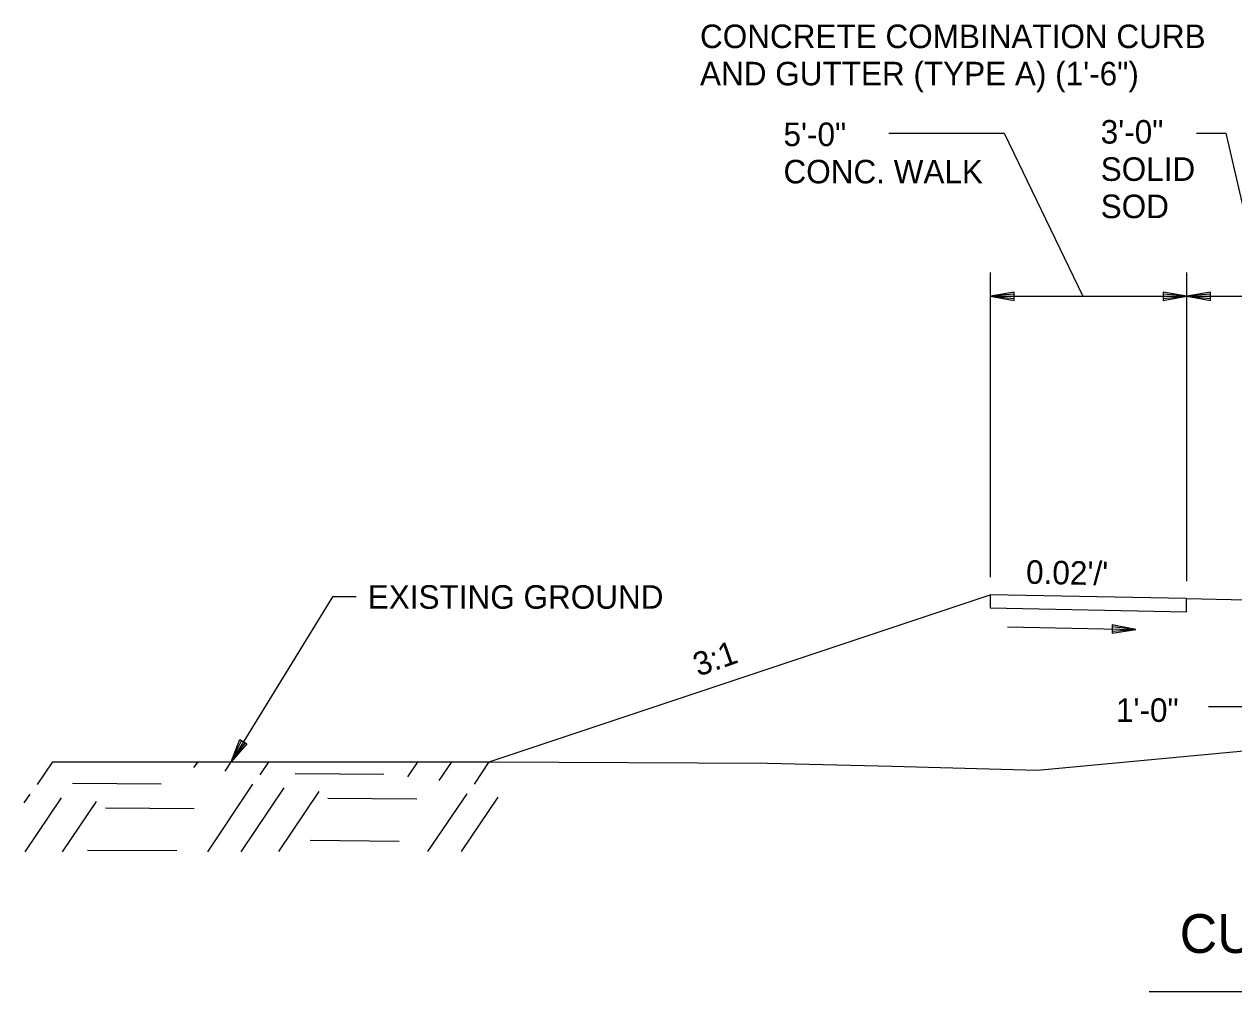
# Model space of a CAD drawing. Extents: x 1001270 to 1003428, y 1840152 to 1842912.
# Drawn here: x 1001296.2 to 1001327.02, y 1841742.82 to 1841767.48 of the extents above; entities that cross this region are included whole.
import ezdxf

# ---------------------------------------------------------------- set-up
doc = ezdxf.new("R2010")
doc.units = 0
for name, color, linetype in [('19', 7, 'Continuous'), ('20', 7, 'Continuous'), ('8', 7, 'Continuous')]:
    doc.layers.add(name, color=color, linetype=linetype)

# ---------------------------------------------------------------- blocks, each defined once
blk = doc.blocks.new('TM')
at = {"layer": '8'}
for p, q in [((-120.309, 21.181), (-119.787, -20.829)), ((0, 0), (-120.309, 21.181)), ((-31.382, 2.945), (-120.176, 10.512)), ((-119.787, -20.829), (0, 0)), ((-119.911, -10.826), (-31.307, -3.057))]:
    blk.add_line(p, q, dxfattribs=at)

msp = doc.modelspace()

# ---------------------------------------------------------------- linework, layer by layer
at = {"layer": '19'}
for p, q in [((1001318.231, 1841764.705), (1001321.173, 1841764.705)), ((1001321.173, 1841764.705), (1001323.18, 1841760.548)), ((1001326.078, 1841764.705), (1001326.822, 1841764.705)), ((1001326.822, 1841764.705), (1001327.779, 1841760.548)), ((1001320.827, 1841753.386), (1001320.827, 1841761.156)), ((1001325.827, 1841753.286), (1001325.827, 1841761.156)), ((1001321.427, 1841760.653), (1001320.827, 1841760.548)), ((1001320.827, 1841760.548), (1001330.327, 1841760.548)), ((1001320.827, 1841760.548), (1001321.427, 1841760.443)), ((1001321.427, 1841760.598), (1001320.987, 1841760.563)), ((1001320.987, 1841760.533), (1001321.427, 1841760.493)), ((1001321.427, 1841760.443), (1001321.427, 1841760.653)), ((1001325.227, 1841760.653), (1001325.227, 1841760.443)), ((1001325.827, 1841760.548), (1001325.227, 1841760.653)), ((1001325.667, 1841760.563), (1001325.227, 1841760.598)), ((1001325.227, 1841760.443), (1001325.827, 1841760.548)), ((1001325.227, 1841760.493), (1001325.667, 1841760.533)), ((1001326.427, 1841760.653), (1001325.827, 1841760.548)), ((1001325.827, 1841760.548), (1001326.427, 1841760.443)), ((1001326.427, 1841760.598), (1001325.987, 1841760.563)), ((1001325.987, 1841760.533), (1001326.427, 1841760.493)), ((1001326.427, 1841760.443), (1001326.427, 1841760.653)), ((1001308.054, 1841748.685), (1001320.82, 1841752.94)), ((1001325.819, 1841752.841), (1001320.82, 1841752.94)), ((1001320.82, 1841752.94), (1001320.82, 1841752.607)), ((1001325.819, 1841752.508), (1001325.819, 1841752.841)), ((1001325.819, 1841752.841), (1001325.819, 1841752.841)), ((1001325.819, 1841752.841), (1001328.818, 1841752.78)), ((1001320.82, 1841752.607), (1001325.819, 1841752.508)), ((1001326.378, 1841750.092), (1001327.827, 1841750.092)), ((1001326.378, 1841750.092), (1001327.827, 1841750.092)), ((1001301.477, 1841748.684), (1001301.7, 1841749.251)), ((1001301.878, 1841749.141), (1001301.477, 1841748.684)), ((1001301.55, 1841748.825), (1001301.743, 1841749.218)), ((1001301.837, 1841749.162), (1001301.573, 1841748.814)), ((1001301.7, 1841749.251), (1001301.878, 1841749.141)), ((1001296.544, 1841748.1), (1001296.936, 1841748.683)), ((1001300.529, 1841748.535), (1001300.635, 1841748.685)), ((1001301.324, 1841748.443), (1001301.49, 1841748.687)), ((1001302.219, 1841748.351), (1001302.445, 1841748.689)), ((1001305.983, 1841748.295), (1001306.245, 1841748.69)), ((1001306.778, 1841748.203), (1001307.11, 1841748.692)), ((1001307.674, 1841748.111), (1001308.054, 1841748.685)), ((1001303.107, 1841748.38), (1001305.368, 1841748.369)), ((1001297.433, 1841748.14), (1001299.692, 1841748.118)), ((1001300.881, 1841746.387), (1001302.034, 1841748.108)), ((1001296.204, 1841747.633), (1001296.358, 1841747.858)), ((1001296.227, 1841746.384), (1001297.153, 1841747.766)), ((1001301.736, 1841746.39), (1001302.828, 1841748.017)), ((1001302.691, 1841746.392), (1001303.724, 1841747.925)), ((1001303.937, 1841747.752), (1001306.208, 1841747.739)), ((1001306.491, 1841746.393), (1001307.488, 1841747.869)), ((1001307.346, 1841746.396), (1001308.282, 1841747.777)), ((1001297.182, 1841746.386), (1001298.048, 1841747.674)), ((1001298.273, 1841747.51), (1001300.532, 1841747.489)), ((1001303.495, 1841746.681), (1001305.755, 1841746.66)), ((1001297.82, 1841746.431), (1001300.09, 1841746.419)), ((1001361.013, 1841742.82), (1001324.866, 1841742.82))]:
    msp.add_line(p, q, dxfattribs=at)
for points in [[(1001308.054, 1841748.685), (1001315.141, 1841748.649), (1001318.319, 1841748.575), (1001322.02, 1841748.469), (1001331.182, 1841749.331), (1001341.986, 1841750.251), (1001356.975, 1841751.437), (1001359.831, 1841752.855), (1001364.259, 1841756.125), (1001365.383, 1841757.063), (1001367.699, 1841758.244), (1001370.125, 1841758.454), (1001373.601, 1841758.046)], [(1001304.659, 1841752.883), (1001304.059, 1841752.883), (1001301.477, 1841748.684)], [(1001296.936, 1841748.683), (1001308.054, 1841748.685)]]:
    msp.add_lwpolyline(points, dxfattribs=at)
at = {"layer": '20'}
msp.add_line((1001321.257, 1841752.121), (1001324.527, 1841752.056), dxfattribs=at)

# ---------------------------------------------------------------- block references
at = {"layer": '19', "xscale": 0.0050063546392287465, "yscale": 0.005006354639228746, "rotation": -1.1310771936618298}
msp.add_blockref('TM', (1001324.528, 1841752.054), dxfattribs=at)

# ---------------------------------------------------------------- texts
at = {"layer": '19'}
for s, height, rotation, p in [('CONCRETE COMBINATION CURB', 0.6, 360, (1001313.424, 1841766.872)), ('AND GUTTER (TYPE A) (1\'-6")', 0.6, 360, (1001313.424, 1841765.922)), ('3\'-0"', 0.6, 360, (1001323.633, 1841764.438)), ('5\'-0"', 0.6, 360, (1001315.551, 1841764.374)), ('SOLID ', 0.6, 360, (1001323.633, 1841763.488)), ('CONC. WALK', 0.6, 360, (1001315.551, 1841763.424)), ('SOD', 0.6, 360, (1001323.633, 1841762.538)), ("0.02'/'", 0.6, 358.8581, (1001321.727, 1841753.222)), ('3:1', 0.6, 19.5057, (1001313.379, 1841750.849)), ('CURB AND GUTTER SUPERELEVATED SECTION', 0.98999, 359.9954, (1001325.646, 1841743.81))]:
    msp.add_text(s, height=height, rotation=rotation, dxfattribs=at).set_placement(p)
for s, p in [('EXISTING GROUND', (1001304.959, 1841752.583)), ('1\'-0"', (1001324.022, 1841749.699))]:
    msp.add_text(s, height=0.6, dxfattribs=at).set_placement(p)

doc.saveas('drawing.dxf')
